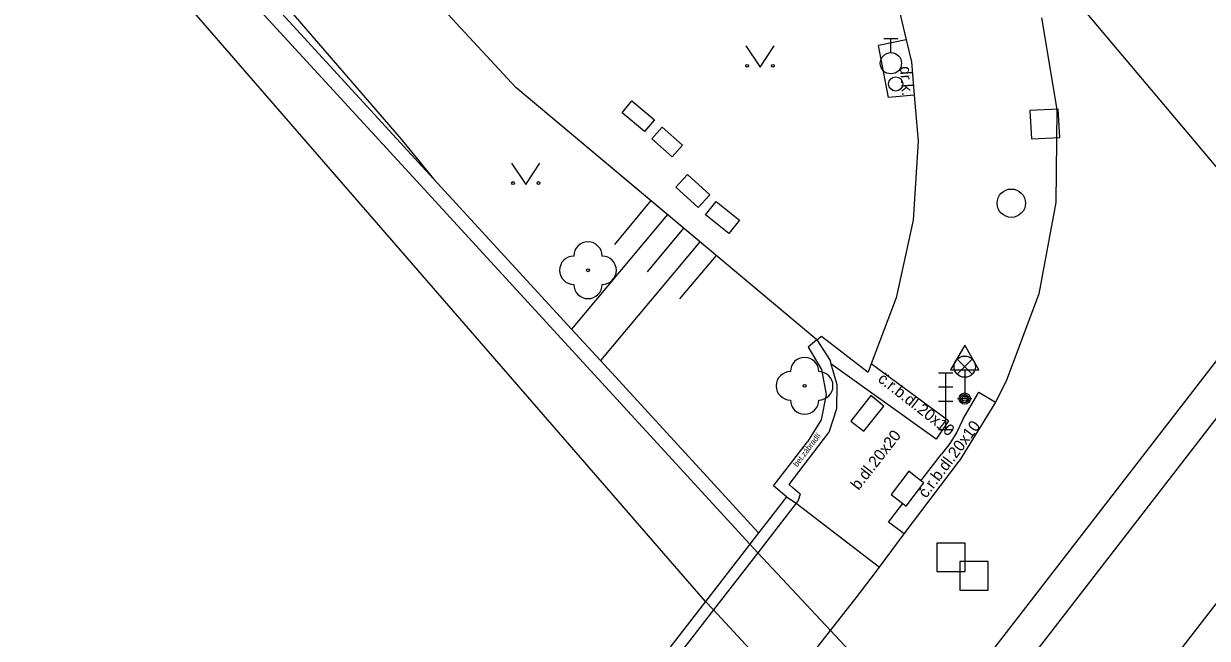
# Model space of a CAD drawing. Extents: x -598932 to -598196, y -1162207 to -1161504.
# Drawn here: x -598744.28 to -598702.59, y -1161906.06 to -1161884.42 of the extents above; entities that cross this region are included whole.
import ezdxf

# ---------------------------------------------------------------- set-up
doc = ezdxf.new("R2010")
doc.units = 0
for name, color, linetype in [('Level 22', 7, 'Continuous'), ('Level 26', 7, 'Continuous'), ('Level 27', 7, 'Continuous'), ('Level 28', 7, 'Continuous'), ('Level 33', 7, 'Continuous'), ('Level 34', 7, 'Continuous'), ('Level 36', 7, 'Continuous'), ('neurcene site - povrch.  znaky - skut. stav', 7, 'Continuous'), ('silnoproud - povrch.  znaky a  RIS  skut. velikost', 7, 'Continuous'), ('specificka linie pasportu komunikaci', 7, 'Continuous'), ('TM - chodniky - VP', 7, 'Continuous'), ('TM - hladina vodniho toku_ bazenu_ nadrze', 7, 'Continuous'), ('TM - hladina vodniho toku_ bazenu_ nadrze - shora neviditelny prubeh', 7, 'Continuous'), ('TM - horni hrana svahu', 7, 'Continuous'), ('TM - komunikace - VP', 7, 'Continuous'), ('TM - MHD - osa koleji', 7, 'Continuous'), ('TM - podezdivka plotu - VP', 7, 'Continuous'), ('TM - pomocna konstrukcna linie', 7, 'Continuous'), ('TM - popis povrchu', 7, 'Continuous'), ('TM - poznamka', 7, 'Continuous'), ('TM - rozhrani mezi zpev. plochami mezi sebou - VP', 7, 'Continuous'), ('TM - rozhrani ploch obecne - NN', 7, 'Continuous'), ('TM - rozhrani ploch obecne - VN', 7, 'Continuous'), ('TM - rozhrani ploch obecne - VP', 7, 'Continuous'), ('TM - srafovani', 7, 'Continuous'), ('TM - zabradli - VN', 7, 'Continuous'), ('TM - zabradli - VP', 7, 'Continuous'), ('TM - zed operna - VP', 7, 'Continuous')]:
    doc.layers.add(name, color=color, linetype=linetype)

msp = doc.modelspace()

# ---------------------------------------------------------------- linework, layer by layer
at = {"layer": 'Level 22'}
for centre in [(-598724.41, -1161893.1), (-598716.78, -1161897.17)]:
    msp.add_circle(centre, 0.05, dxfattribs=at)
for centre, start, end in [((-598724.41, -1161892.6), 0, 180), ((-598724.91, -1161893.1), 90, 270), ((-598723.91, -1161893.1), 270, 90), ((-598724.41, -1161893.6), 180, 0), ((-598716.78, -1161896.67), 0, 180), ((-598717.28, -1161897.17), 90, 270), ((-598716.28, -1161897.17), 270, 90), ((-598716.78, -1161897.67), 180, 0)]:
    msp.add_arc(centre, 0.5, start, end, dxfattribs=at)
at = {"layer": 'Level 26'}
for points in [[(-598708.793, -1161888.476), (-598707.794, -1161888.423), (-598707.847, -1161887.424), (-598708.846, -1161887.477)], [(-598712.12, -1161903.71), (-598711.12, -1161903.71), (-598711.12, -1161902.71), (-598712.12, -1161902.71)], [(-598711.31, -1161904.36), (-598710.31, -1161904.36), (-598710.31, -1161903.36), (-598711.31, -1161903.36)]]:
    msp.add_lwpolyline(points, close=True, dxfattribs=at)
at = {"layer": 'Level 27'}
msp.add_circle((-598709.5, -1161890.74), 0.5, dxfattribs=at)
at = {"layer": 'Level 28'}
for p, q in [((-598713.99, -1161884.935), (-598713.49, -1161884.935)), ((-598713.74, -1161885.435), (-598713.74, -1161884.935))]:
    msp.add_line(p, q, dxfattribs=at)
for centre, radius in [((-598713.74, -1161885.81), 0.375), ((-598713.57, -1161886.54), 0.25)]:
    msp.add_circle(centre, radius, dxfattribs=at)
at = {"layer": 'Level 33'}
for p, q in [((-598711.405, -1161896.76), (-598710.875, -1161896.23)), ((-598711.405, -1161896.23), (-598710.875, -1161896.76)), ((-598712.06, -1161896.71), (-598711.56, -1161896.71)), ((-598711.81, -1161898.71), (-598711.81, -1161896.71)), ((-598712.06, -1161897.21), (-598711.56, -1161897.21)), ((-598711.14, -1161896.87), (-598711.14, -1161897.62)), ((-598712.06, -1161897.71), (-598711.56, -1161897.71)), ((-598712.06, -1161898.71), (-598711.56, -1161898.71))]:
    msp.add_line(p, q, dxfattribs=at)
for centre, radius in [((-598711.14, -1161896.495), 0.375), ((-598711.14, -1161897.62), 0.2), ((-598711.14, -1161897.62), 0.145), ((-598711.14, -1161897.62), 0.0876)]:
    msp.add_circle(centre, radius, dxfattribs=at)
at = {"layer": 'Level 34'}
for p, q in [((-598711.14, -1161896.602), (-598711.14, -1161897.62)), ((-598711.39, -1161897.62), (-598710.89, -1161897.62))]:
    msp.add_line(p, q, dxfattribs=at)
msp.add_lwpolyline([(-598711.64, -1161896.602), (-598710.64, -1161896.602), (-598711.14, -1161895.736)], close=True, dxfattribs=at)
at = {"layer": 'Level 36'}
for points in [[(-598718.85, -1161885.2), (-598718.35, -1161885.95), (-598717.85, -1161885.2)], [(-598727.1, -1161889.33), (-598726.6, -1161890.08), (-598726.1, -1161889.33)]]:
    msp.add_lwpolyline(points, dxfattribs=at)
for centre in [(-598718.8, -1161885.9), (-598717.901, -1161885.9), (-598727.05, -1161890.03), (-598726.151, -1161890.03)]:
    msp.add_circle(centre, 0.05, dxfattribs=at)
at = {"layer": 'neurcene site - povrch.  znaky - skut. stav'}
for points in [[(-598714.45, -1161897.51), (-598715.15, -1161898.41)], [(-598713.99, -1161897.88), (-598714.45, -1161897.51)], [(-598714.69, -1161898.77), (-598713.99, -1161897.88)], [(-598715.15, -1161898.41), (-598714.69, -1161898.77)], [(-598713.11, -1161900.18), (-598713.73, -1161901)], [(-598712.58, -1161900.59), (-598712.69, -1161900.51), (-598713.11, -1161900.18)], [(-598713.2, -1161901.41), (-598712.58, -1161900.59)], [(-598713.73, -1161901), (-598713.32, -1161901.31), (-598713.2, -1161901.41)]]:
    msp.add_lwpolyline(points, dxfattribs=at)
at = {"layer": 'silnoproud - povrch.  znaky a  RIS  skut. velikost'}
for points in [[(-598723.21, -1161887.56), (-598722.86, -1161887.14)], [(-598722.86, -1161887.14), (-598722.07, -1161887.8)], [(-598722.42, -1161888.22), (-598723.21, -1161887.56)], [(-598722.07, -1161887.8), (-598722.42, -1161888.22)], [(-598722.16, -1161888.47), (-598721.8, -1161888.06)], [(-598721.8, -1161888.06), (-598721.08, -1161888.7)], [(-598721.44, -1161889.11), (-598722.16, -1161888.47)], [(-598721.08, -1161888.7), (-598721.44, -1161889.11)], [(-598721.31, -1161890.17), (-598720.9, -1161889.73)], [(-598720.9, -1161889.73), (-598720.12, -1161890.45)], [(-598720.53, -1161890.89), (-598721.31, -1161890.17)], [(-598720.12, -1161890.45), (-598720.53, -1161890.89)], [(-598720.27, -1161891.15), (-598719.89, -1161890.68)], [(-598719.89, -1161890.68), (-598719.07, -1161891.34)], [(-598719.45, -1161891.81), (-598720.27, -1161891.15)], [(-598719.07, -1161891.34), (-598719.45, -1161891.81)]]:
    msp.add_lwpolyline(points, dxfattribs=at)
at = {"layer": 'specificka linie pasportu komunikaci'}
msp.add_lwpolyline([(-598699.52, -1161892.72), (-598710.79, -1161879.34)], dxfattribs=at)
at = {"layer": 'TM - chodniky - VP'}
for points in [[(-598713.66, -1161883.04), (-598713.2, -1161884.99), (-598713.02, -1161885.76), (-598712.92, -1161886.93), (-598712.78, -1161888.55)], [(-598712.78, -1161888.55), (-598712.96, -1161891.34), (-598713.55, -1161894.07), (-598714.43, -1161896.39), (-598714.54, -1161896.69)], [(-598716.35, -1161895.55), (-598716.19, -1161895.42), (-598714.54, -1161896.69)]]:
    msp.add_lwpolyline(points, dxfattribs=at)
at = {"layer": 'TM - hladina vodniho toku_ bazenu_ nadrze'}
msp.add_lwpolyline([(-598720.27, -1161904.76), (-598749.26, -1161871.38), (-598790.83, -1161824.98), (-598815.91, -1161796.95), (-598834.93, -1161777.35), (-598836.37, -1161776.01), (-598850.71, -1161762.63), (-598866.62, -1161749.21), (-598892.99, -1161728.98)], dxfattribs=at)
at = {"layer": 'TM - hladina vodniho toku_ bazenu_ nadrze - shora neviditelny prubeh'}
for points in [[(-598719.99, -1161905.06), (-598720.27, -1161904.76)], [(-598717.45, -1161907.8), (-598719.99, -1161905.06)]]:
    msp.add_lwpolyline(points, dxfattribs=at)
at = {"layer": 'TM - horni hrana svahu'}
for points in [[(-598932.017, -1161697.604), (-598929.76, -1161698.95), (-598888.91, -1161727.38), (-598861.19, -1161748.52), (-598845.68, -1161761.08), (-598825.16, -1161781.28), (-598808.06, -1161799.42), (-598788.14, -1161822.37), (-598765.72, -1161848.31), (-598730.99, -1161888.48), (-598729.85, -1161889.88)], [(-598726.95, -1161886.66), (-598744.1, -1161868.16)], [(-598716.35, -1161895.55), (-598724.34, -1161888.85), (-598726.95, -1161886.66)]]:
    msp.add_lwpolyline(points, dxfattribs=at)
at = {"layer": 'TM - komunikace - VP'}
for points in [[(-598708.44, -1161884.21), (-598707.9, -1161887.44), (-598707.93, -1161890.71), (-598708.53, -1161893.93), (-598709.68, -1161897), (-598710.05, -1161897.74), (-598711.34, -1161899.82)], [(-598715.87, -1161905.78), (-598714.93, -1161904.59), (-598714.44, -1161903.94), (-598714.14, -1161903.55), (-598713.27, -1161902.38), (-598711.34, -1161899.82)], [(-598733.67, -1161928.85), (-598732.25, -1161927), (-598731.32, -1161925.78), (-598731.01, -1161925.39), (-598727.7, -1161921.08), (-598727.39, -1161920.68), (-598724.62, -1161917.09), (-598723.97, -1161916.27), (-598723.66, -1161915.88), (-598720.32, -1161911.55), (-598720.01, -1161911.15), (-598717.45, -1161907.8), (-598717.41, -1161907.74), (-598715.87, -1161905.78)]]:
    msp.add_lwpolyline(points, dxfattribs=at)
at = {"layer": 'TM - MHD - osa koleji'}
for points in [[(-598730.32, -1161934.63), (-598720.01, -1161921.25), (-598712.23, -1161911.18), (-598699.89, -1161895.23), (-598692.23, -1161885.34), (-598683.85, -1161874.56), (-598682.46, -1161872.8)], [(-598727.63, -1161937.65), (-598717, -1161923.92), (-598709.64, -1161914.37), (-598696.76, -1161897.71), (-598689.3, -1161888.07), (-598679.43, -1161875.22)]]:
    msp.add_lwpolyline(points, dxfattribs=at)
at = {"layer": 'TM - podezdivka plotu - VP'}
for points in [[(-598716.35, -1161895.55), (-598715.88, -1161896.28), (-598715.85, -1161896.4), (-598715.64, -1161897.12), (-598715.66, -1161897.98), (-598715.93, -1161898.81)], [(-598716.93, -1161900.98), (-598717.18, -1161900.77), (-598717.32, -1161900.64), (-598715.93, -1161898.81)], [(-598716.93, -1161900.98), (-598717.01, -1161901.21), (-598717.08, -1161901.3)], [(-598717.42, -1161901.08), (-598717.08, -1161901.3)]]:
    msp.add_lwpolyline(points, dxfattribs=at)
at = {"layer": 'TM - pomocna konstrukcna linie'}
for points in [[(-598718.71, -1161902.75), (-598718.43, -1161903.05)], [(-598718.43, -1161903.05), (-598715.87, -1161905.78)], [(-598715.87, -1161905.78), (-598713.22, -1161908.61)]]:
    msp.add_lwpolyline(points, dxfattribs=at)
at = {"layer": 'TM - rozhrani mezi zpev. plochami mezi sebou - VP'}
for points in [[(-598711.71, -1161898.4), (-598712.14, -1161899.05), (-598715.85, -1161896.4)], [(-598711.71, -1161898.4), (-598714.43, -1161896.39)], [(-598711.21, -1161898.36), (-598710.64, -1161897.39)], [(-598710.64, -1161897.39), (-598710.05, -1161897.74)], [(-598711.21, -1161898.36), (-598711.42, -1161898.8), (-598711.67, -1161899.2), (-598711.96, -1161899.58)], [(-598712.69, -1161900.51), (-598711.96, -1161899.58)], [(-598717.08, -1161901.3), (-598714.14, -1161903.55)], [(-598713.27, -1161902.38), (-598713.83, -1161901.97), (-598713.32, -1161901.31)]]:
    msp.add_lwpolyline(points, dxfattribs=at)
at = {"layer": 'TM - rozhrani ploch obecne - NN'}
msp.add_lwpolyline([(-598700.88, -1161894.47), (-598711.24, -1161907.87)], dxfattribs=at)
at = {"layer": 'TM - rozhrani ploch obecne - VN'}
for points in [[(-598718.43, -1161903.05), (-598719.99, -1161905.06), (-598727.13, -1161914.28), (-598734.79, -1161924.15), (-598736.31, -1161926.1)], [(-598718.71, -1161902.75), (-598720.27, -1161904.76)], [(-598720.27, -1161904.76), (-598735.06, -1161923.85), (-598736.61, -1161925.85)]]:
    msp.add_lwpolyline(points, dxfattribs=at)
at = {"layer": 'TM - rozhrani ploch obecne - VP'}
for points in [[(-598729.85, -1161889.88), (-598737.54, -1161881.49), (-598746.93, -1161870.82)], [(-598713.2, -1161884.99), (-598714.18, -1161885.19)], [(-598713.82, -1161887.02), (-598714.18, -1161885.19)], [(-598712.92, -1161886.93), (-598713.82, -1161887.02)], [(-598729.85, -1161889.88), (-598724.99, -1161895.17), (-598723.97, -1161896.28), (-598718.4, -1161902.35)], [(-598717.08, -1161901.3), (-598718.43, -1161903.05)], [(-598717.42, -1161901.08), (-598718.1, -1161901.96)], [(-598718.1, -1161901.96), (-598718.4, -1161902.35), (-598718.71, -1161902.75)]]:
    msp.add_lwpolyline(points, dxfattribs=at)
at = {"layer": 'TM - srafovani'}
for points in [[(-598722.19, -1161890.65), (-598723.47, -1161892.19)], [(-598721.61, -1161891.14), (-598724.99, -1161895.17)], [(-598721.04, -1161891.62), (-598722.32, -1161893.15)], [(-598720.47, -1161892.1), (-598723.97, -1161896.28)], [(-598719.89, -1161892.58), (-598721.18, -1161894.11)]]:
    msp.add_lwpolyline(points, dxfattribs=at)
at = {"layer": 'TM - zabradli - VN'}
msp.add_lwpolyline([(-598718.43, -1161903.05), (-598719.99, -1161905.06), (-598727.13, -1161914.28), (-598734.79, -1161924.15), (-598736.31, -1161926.1)], dxfattribs=at)
at = {"layer": 'TM - zabradli - VP'}
for points in [[(-598726.95, -1161886.66), (-598744.1, -1161868.16)], [(-598716.35, -1161895.55), (-598726.95, -1161886.66)], [(-598716.35, -1161895.55), (-598715.88, -1161896.28), (-598715.85, -1161896.4), (-598715.64, -1161897.12), (-598715.66, -1161897.98), (-598715.93, -1161898.81)], [(-598716.93, -1161900.98), (-598717.18, -1161900.77), (-598717.32, -1161900.64), (-598715.93, -1161898.81)], [(-598716.93, -1161900.98), (-598717.01, -1161901.21), (-598717.08, -1161901.3)], [(-598717.08, -1161901.3), (-598718.43, -1161903.05)]]:
    msp.add_lwpolyline(points, dxfattribs=at)
at = {"layer": 'TM - zed operna - VP'}
for points in [[(-598730.18, -1161890.25), (-598737.92, -1161881.82), (-598747.29, -1161871.17)], [(-598730.18, -1161890.25), (-598718.71, -1161902.75)], [(-598716.35, -1161895.55), (-598716.65, -1161895.81)], [(-598716.65, -1161895.81), (-598716.18, -1161896.59), (-598716.02, -1161897.48), (-598716.2, -1161898.37), (-598716.68, -1161899.14)], [(-598717.42, -1161901.08), (-598717.87, -1161900.69), (-598716.68, -1161899.14)]]:
    msp.add_lwpolyline(points, dxfattribs=at)

# ---------------------------------------------------------------- texts
at = {"layer": 'TM - popis povrchu'}
for s, rotation, p in [('dr.k.', 273.9164, (-598713.42, -1161885.93)), ('č.r.b.dl.20x10', 322, (-598714.23, -1161896.99)), ('č.r.b.dl.20x10', 53, (-598712.5, -1161901.15)), ('b.dl.20x20', 52, (-598714.88, -1161900.87))]:
    msp.add_text(s, height=0.4, rotation=rotation, dxfattribs=at).set_placement(p)
at = {"layer": 'TM - poznamka'}
msp.add_text('bet.zábradlí', height=0.2, rotation=53, dxfattribs=at).set_placement((-598717.04, -1161900.04))

doc.saveas('drawing.dxf')
